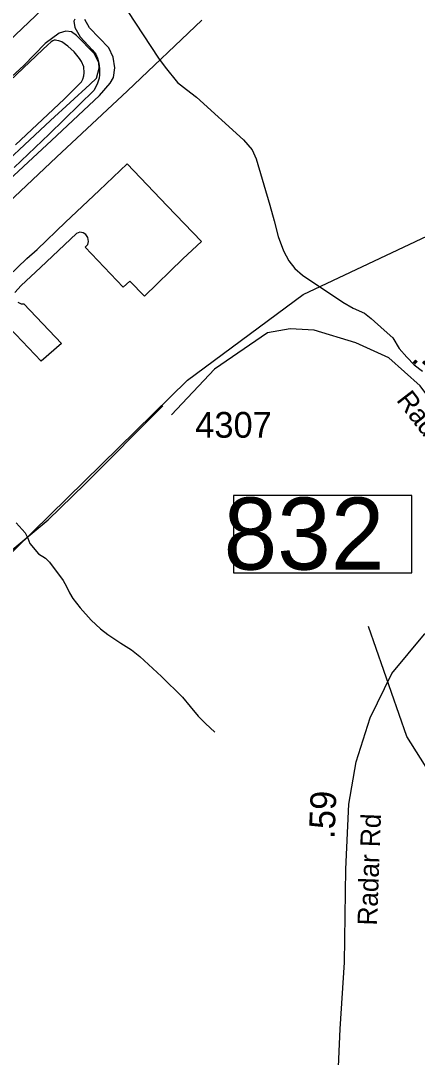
# Model space of a CAD drawing. Extents: x 1662474 to 1856135, y 779280 to 917889.
# Drawn here: x 1725149 to 1727075, y 852479 to 857518 of the extents above; entities that cross this region are included whole.
import ezdxf

# ---------------------------------------------------------------- set-up
doc = ezdxf.new("R2010")
doc.units = 0
for name, color, linetype in [('Exist Aviation Commercial or Municipal Perimeter Paved', 7, 'Continuous'), ('Exist Boundary Political City Limit New', 7, 'Continuous'), ('Exist Hydrographic Misc Water Feature', 7, 'Continuous'), ('Exist Road Non-System Type 51', 7, 'Continuous'), ('Exist Road Primary Interstate Structure Standard Bridge Number Label', 7, 'Continuous'), ('Exist Road Secondary Mileage Hundredths English Label', 7, 'Continuous'), ('Exist Road Secondary Type 51 Attributed', 7, 'Continuous'), ('Exist Road Secondary Type 51 Label', 7, 'Continuous'), ('Exist Road Secondary Type 51 Number Label', 7, 'Continuous'), ('Exist Utilities Electrical Transmission Line', 7, 'Continuous'), ('Map Preparation Boundary City Limit Buffer Line', 7, 'Continuous')]:
    doc.layers.add(name, color=color, linetype=linetype)

msp = doc.modelspace()

# ---------------------------------------------------------------- linework, layer by layer
at = {"layer": 'Exist Aviation Commercial or Municipal Perimeter Paved'}
for points in [[(1725320.1, 857637), (1724990.7, 857324.4), (1724683.3, 857037.5), (1724333.4, 856706.8), (1724040.1, 856431.9), (1723886.4, 856281.3)], [(1725023.8, 856681.6), (1725298.6, 856934.9), (1725531.3, 857154.7), (1725584, 857214), (1725600.3, 857241.9), (1725606.8, 857287.8), (1725599.2, 857340), (1725577.8, 857386.2), (1725482.7, 857483.2), (1725461.1, 857523.5)], [(1725412.1, 857524.6), (1725408.1, 857514.9), (1725411.9, 857484.9), (1725438.9, 857439.2), (1725497, 857376.8), (1725513.5, 857355.1), (1725523, 857335.2), (1725528.2, 857310.5), (1725531.8, 857283.1), (1725532.5, 857254.4), (1725530.8, 857238.8), (1725523, 857213.8), (1725505.8, 857179.9), (1725287.6, 856965.9), (1725118.2, 856804.5)], [(1724964.1, 856724.4), (1725293.6, 857033), (1725485.7, 857207), (1725518.2, 857238.8), (1725530.7, 857286.7), (1725528.8, 857312.8), (1725505.4, 857358.9), (1725420.3, 857445.9), (1725396.6, 857464.2), (1725368.6, 857466.5), (1725336.3, 857456.8), (1725267.8, 857407.6), (1725164.4, 857300.6), (1725067.4, 857211.5)], [(1725000, 856190.7), (1725179.8, 856361.4), (1725228.5, 856405.2), (1725366.5, 856538.9), (1725530, 856692), (1725666.4, 856822.1), (1725859.9, 856618.2), (1726027, 856444.5), (1725936.8, 856359.5), (1725749.9, 856178.6), (1725678.8, 856251.5), (1725646.6, 856222.8), (1725462.5, 856416.2), (1725474.8, 856430.2), (1725478.1, 856444), (1725474.8, 856464), (1725465.1, 856477.9), (1725453, 856486.5), (1725436.5, 856489.1), (1725420.9, 856483), (1725245.9, 856318.2), (1725152.1, 856230.6), (1725120.9, 856195.9)], [(1725134.8, 856149), (1725152.1, 856142.1), (1725164.2, 856141.2), (1725347.5, 855948.9), (1725248.5, 855862.2), (1725095.6, 856025.2)]]:
    msp.add_lwpolyline(points, dxfattribs=at)
at = {"layer": 'Exist Boundary Political City Limit New'}
msp.add_lwpolyline([(1724119.9, 853967.1), (1725958.9, 855770.9), (1726520.5, 856187), (1727526.9, 856661.2), (1728540.8, 857016.9), (1728814.5, 857061.3), (1729724.8, 857120.6), (1730080, 857179.9), (1730679.4, 857342.9), (1730849.6, 857342.9), (1730997.6, 857313.2)], dxfattribs=at)
at = {"layer": 'Exist Hydrographic Misc Water Feature'}
for points in [[(1725669.7, 857562.5), (1725819, 857335.5), (1725851, 857291.3), (1725910.7, 857217.1), (1725954.8, 857183.3), (1726002.7, 857145.4), (1726232, 856938.1), (1726273.8, 856889.6), (1726293.7, 856845.7), (1726358.9, 856621.2), (1726380.9, 856545.3), (1726400.5, 856469.4), (1726426.4, 856399.1), (1726452.2, 856351), (1726480.1, 856312.6), (1726518, 856280.7), (1726713.7, 856150.3), (1726763.9, 856119.8), (1726819.7, 856095.6), (1726851.5, 856069.6), (1726915.4, 856013.2), (1726957.3, 855975.5), (1726987, 855924.8), (1727025.1, 855883), (1727061, 855844.5), (1727101, 855815)], [(1725126.8, 855077.3), (1725170.4, 855028.8), (1725184.4, 855003.1), (1725194, 854976.6), (1725235.8, 854926.5), (1725269.7, 854904.5), (1725289.6, 854886), (1725355, 854796.1), (1725371.2, 854767.9), (1725387, 854737.2), (1725402.8, 854709), (1725438.6, 854663.1), (1725492.2, 854604.5), (1725537.5, 854561), (1725571.7, 854534.1), (1725635.7, 854491.7), (1725687.4, 854459.4), (1725727.4, 854427.4), (1725832.8, 854330.9), (1725934.9, 854230.3), (1725972, 854183.7), (1726011.8, 854137.7), (1726047.4, 854100.9), (1726092.3, 854058.9)], [(1729031.4, 848400.8), (1728957.3, 848543.5), (1728817.3, 848677.7), (1728137.3, 849042.7), (1727980.3, 849226.5), (1727784.4, 849660.4), (1727721.3, 850012.9), (1727362.4, 850775.2), (1727306.3, 851091.4), (1727299.3, 851275.5), (1727532.4, 852065), (1727568.3, 852340), (1727571.4, 852632.1), (1727530.4, 852688.7), (1727499.4, 852997.9), (1727231.4, 853709.1), (1727025.3, 854038.3), (1726839.4, 854573.8)]]:
    msp.add_lwpolyline(points, dxfattribs=at)
at = {"layer": 'Exist Road Non-System Type 51'}
for points in [[(1725124.1, 856914), (1725359.8, 857136.8), (1725417, 857193.1), (1725443.9, 857220.9), (1725451.8, 857232.9), (1725456.2, 857250.5), (1725457.1, 857264), (1725455.2, 857293.1), (1725444.4, 857319.9), (1725434.5, 857334.4), (1725409.2, 857366.5), (1725378.9, 857394.2), (1725348.5, 857414.2), (1725335, 857419.4), (1725325.2, 857421.9), (1725318.4, 857422.9), (1725312, 857422.9), (1725304.8, 857420.4), (1725297.9, 857415.6), (1725279.4, 857398.8), (1725257.5, 857377.9), (1725000, 857134.2)], [(1723973.5, 853383.4), (1724075.6, 853827), (1724094.8, 853883.9), (1724121.6, 853953.8), (1724158, 854012), (1724227.6, 854092.1), (1724573.2, 854426.8), (1724861.6, 854728), (1724962.8, 854826.2), (1725117.6, 854953.2), (1725283.2, 855091.2), (1725460.4, 855265.6), (1725839.9, 855646.5)]]:
    msp.add_lwpolyline(points, dxfattribs=at)
at = {"layer": 'Exist Road Primary Interstate Structure Standard Bridge Number Label'}
msp.add_lwpolyline([(1727048.7, 855209.7), (1726182.3, 855209.7), (1726182.3, 854834), (1727048.7, 854834)], close=True, dxfattribs=at)
at = {"layer": 'Exist Road Secondary Type 51 Attributed'}
for points in [[(1727633.9, 855014.2), (1727385, 855344.4), (1727225.4, 855559.3), (1727090.4, 855743.5), (1726937, 855878.5), (1726777.5, 855952.2), (1726575, 856013.6), (1726458.4, 856019.7), (1726347.9, 856001.3), (1726090.2, 855823.3), (1725881.5, 855602.3)], [(1726682.5, 852212.6), (1726701.8, 852617.4), (1726722.4, 852940.4), (1726729.3, 853393.9), (1726743.1, 853710), (1726779, 853914.9), (1726846.5, 854129.8), (1726951.7, 854345), (1727111.3, 854535.3), (1727331, 854766.5), (1727633.9, 855014.2)]]:
    msp.add_lwpolyline(points, dxfattribs=at)
at = {"layer": 'Exist Utilities Electrical Transmission Line'}
msp.add_lwpolyline([(1726029.7, 857519.5), (1725667.6, 857177.1), (1725323.9, 856854.5), (1724856.8, 856415.2), (1724355.2, 855948.2), (1724223.7, 855807.6), (1723905.6, 855468.8), (1723527.1, 855066.5), (1723043, 854545.3), (1722871.1, 854382.9), (1722875.4, 854234.9), (1722903.2, 854200.5), (1723304.2, 853890.2), (1723715.3, 853579.7), (1723888, 853443.9), (1723833.4, 853196.3), (1723720.3, 852735.2), (1723695, 852609.4), (1723807.4, 852276.2), (1723987.9, 851745.9), (1724199.5, 851127.5), (1724372.2, 850621.3), (1724544.9, 850135.3), (1724694.3, 849689.5)], dxfattribs=at)
at = {"layer": 'Map Preparation Boundary City Limit Buffer Line'}
msp.add_lwpolyline([(1724119.9, 853967.1), (1725958.9, 855770.9), (1726520.5, 856187), (1727526.9, 856661.2), (1728540.8, 857016.9), (1728814.5, 857061.3), (1729724.8, 857120.6), (1730080, 857179.9), (1730679.4, 857342.9), (1730849.6, 857342.9), (1730997.6, 857313.2)], dxfattribs=at)

# ---------------------------------------------------------------- texts
at = {"layer": 'Exist Road Primary Interstate Structure Standard Bridge Number Label'}
msp.add_text('832', height=350, dxfattribs=at).set_placement((1726134.9, 854849.6))
at = {"layer": 'Exist Road Secondary Mileage Hundredths English Label'}
for s, rotation, p in [('.44', 318.6408, (1727041.8, 855866.8)), ('.59', 87.5086, (1726673.1, 853539.6))]:
    msp.add_text(s, height=125, rotation=rotation, dxfattribs=at).set_placement(p)
at = {"layer": 'Exist Road Secondary Type 51 Label'}
for rotation, p in [(307.5979, (1726970.8, 855673.1)), (87.9629, (1726879.9, 853118.5))]:
    msp.add_text('Radar Rd', height=95, rotation=rotation, dxfattribs=at).set_placement(p)
at = {"layer": 'Exist Road Secondary Type 51 Number Label'}
msp.add_text('4307', height=125, dxfattribs=at).set_placement((1725997.1, 855490.8))

doc.saveas('drawing.dxf')
